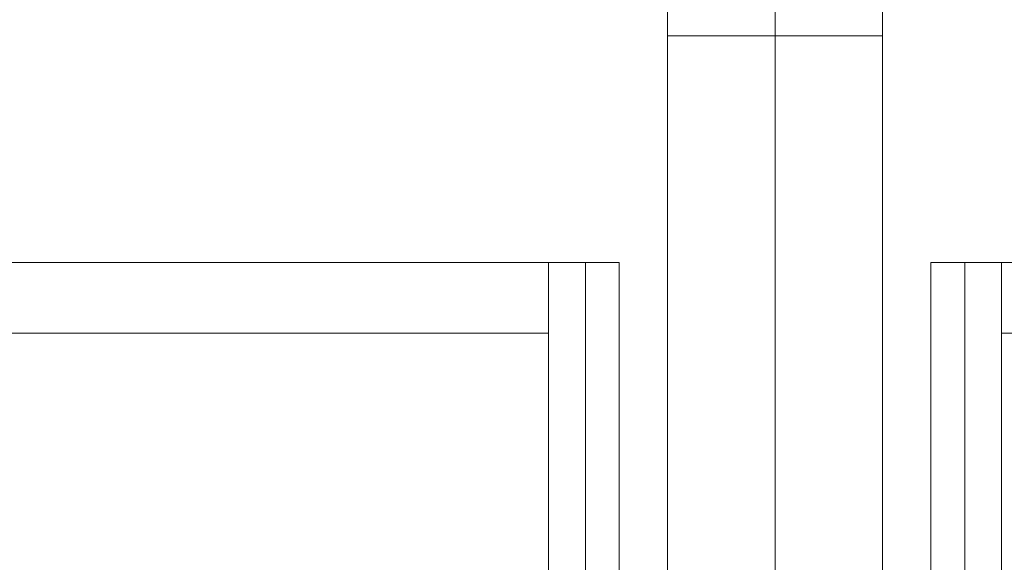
# Model space of a CAD drawing. Header units: inches. Extents: x -412 to -304, y -62 to 18.
# Tile 748 of 809: x -381.3 to -374.45, y 10.7 to 14.47. Entities that reach past the tile are written whole.
import ezdxf

# ---------------------------------------------------------------- set-up
doc = ezdxf.new("R2010")
doc.units = ezdxf.units.IN
doc.header["$LTSCALE"] = 32
doc.header["$MEASUREMENT"] = 0
for name, color, linetype, lineweight in [('Drawing', 7, 'Continuous', 18), ('Metal_1', 7, 'Continuous', 18), ('None', 7, 'Continuous', 18), ('TFL_1', 7, 'Continuous', 13), ('Wood_TBDDrawerbox', 7, 'Continuous', 18)]:
    doc.layers.add(name, color=color, linetype=linetype, lineweight=lineweight)

# ---------------------------------------------------------------- blocks, each defined once
blk = doc.blocks.new('Group-1')
at = {"layer": 'Metal_1', "invisible_edges": 13}
for points in [[(12.0197, -12.252, 68.2953), (12.2559, -25.5591, 68.2953), (119.6969, -25.5591, 68.2953), (12.0197, -12.252, 68.2953)], [(119.6969, -25.5591, 68.2953), (119.9331, -12.252, 68.2953), (12.0197, -12.252, 68.2953), (119.6969, -25.5591, 68.2953)], [(12.0197, -12.252, 68.0591), (12.2559, -25.5591, 68.0591), (119.6969, -25.5591, 68.0591), (12.0197, -12.252, 68.0591)], [(119.6969, -25.5591, 68.0591), (119.9331, -12.252, 68.0591), (12.0197, -12.252, 68.0591), (119.6969, -25.5591, 68.0591)]]:
    blk.add_3dface(points, dxfattribs=at)
blk = doc.blocks.new('Group-2')
at = {"layer": 'None'}
blk.add_blockref('Group-1', (0, 0), dxfattribs=at)
blk = doc.blocks.new('Group-3')
at = {"layer": 'None'}
blk.add_blockref('Group-2', (0, 0), dxfattribs=at)
blk = doc.blocks.new('SL Overhead (3D)')
at = {"layer": 'None'}
blk.add_blockref('Group-3', (0, 0), dxfattribs=at)
at = {"layer": 'Drawing', "color": 0, "flags": 1}
for tag in ['Tag', 'Catalog', 'Option1', 'Option2', 'Option3', 'Option4', 'Option5', 'Option6', 'Option7', 'Option8', 'Option9', 'Option10', 'Option11', 'Option12', 'Custom', 'FinishGroup', 'Discount', 'Item2', 'Item3', 'Item6', 'Item8', 'Item9', 'Item10', 'Item12', 'Item13', 'Item16', 'Item18', 'Item19', 'Item20', 'Item21', 'Item22', 'Item23', 'Item24', 'Item25', 'Item1', 'Item4', 'Item5', 'Item7', 'Item11', 'Item14', 'Item15', 'Item17']:
    blk.add_attdef(tag, (-52.521, 19.4184), '', height=0.00709, dxfattribs=at)
blk = doc.blocks.new('Group-6')
at = {"layer": 'TFL_1'}
for points in [[(12.7579, -29.9724, 22.874), (119.1752, -29.9724, 22.874), (119.1752, -12.0197, 22.874), (12.7579, -12.0197, 22.874)], [(12.7579, -12.7874, 7.9921), (119.1752, -12.7874, 7.9921), (119.1752, -29.9724, 7.9921), (12.7579, -29.9724, 7.9921)], [(12.7579, -13.5157, 8.7402), (12.7579, -29.9724, 8.7402), (119.1752, -29.9724, 8.7402), (119.1752, -13.5157, 8.7402)], [(12.7579, -13.5354, 22.126), (119.1752, -13.5354, 22.126), (119.1752, -29.9724, 22.126), (12.7579, -29.9724, 22.126)], [(47.2067, -29.126, 22.126), (47.9547, -29.126, 22.126), (47.9547, -13.5157, 22.126), (47.2067, -13.5157, 22.126)], [(47.2067, -13.5157, 8.7402), (47.9547, -13.5157, 8.7402), (47.9547, -29.126, 8.7402), (47.2067, -29.126, 8.7402)], [(47.9547, -29.126, 22.126), (48.7028, -29.126, 22.126), (48.7028, -13.5157, 22.126), (47.9547, -13.5157, 22.126)], [(47.9547, -13.5157, 8.7402), (48.7028, -13.5157, 8.7402), (48.7028, -29.126, 8.7402), (47.9547, -29.126, 8.7402)], [(47.2067, -15.6417, 13.0866), (47.9547, -15.6417, 13.0866), (47.9547, -15.6417, 9.6299), (47.2067, -15.6417, 9.6299)], [(47.9547, -15.6417, 13.0866), (48.7028, -15.6417, 13.0866), (48.7028, -15.6417, 9.6299), (47.9547, -15.6417, 9.6299)]]:
    blk.add_3dface(points, dxfattribs=at)
for points, invisible_edges in [([(47.2067, -29.126, 22.126), (47.2067, -13.5157, 22.126), (47.2067, -15.4944, 13.2474), (47.2067, -15.5083, 13.2456)], 10), ([(47.2067, -13.5157, 8.7402), (47.2067, -15.5355, 9.4782), (47.2067, -15.5221, 9.474)], 9), ([(47.2067, -15.5355, 9.4782), (47.2067, -13.5157, 8.7402), (47.2067, -29.126, 8.7402)], 9), ([(47.9547, -13.5157, 22.126), (47.9547, -15.5841, 13.2103), (47.9547, -15.5729, 13.2188)], 9), ([(47.9547, -13.5157, 22.126), (47.9547, -15.604, 13.1904), (47.9547, -15.5945, 13.2008)], 9), ([(47.9547, -13.5157, 22.126), (47.9547, -15.6201, 13.1673), (47.9547, -15.6125, 13.1792)], 9), ([(47.9547, -13.5157, 22.126), (47.9547, -15.632, 13.1418), (47.9547, -15.6266, 13.1548)], 9), ([(47.9547, -15.5945, 13.2008), (47.9547, -15.5841, 13.2103), (47.9547, -13.5157, 22.126)], 10), ([(47.9547, -15.5729, 13.2188), (47.9547, -15.561, 13.2264), (47.9547, -13.5157, 22.126)], 10), ([(47.9547, -15.6266, 13.1548), (47.9547, -15.6201, 13.1673), (47.9547, -13.5157, 22.126)], 10), ([(47.9547, -15.6125, 13.1792), (47.9547, -15.604, 13.1904), (47.9547, -13.5157, 22.126)], 10), ([(47.9547, -13.5157, 22.126), (47.9547, -15.561, 13.2264), (47.9547, -15.5485, 13.2329)], 9), ([(47.9547, -13.5157, 22.126), (47.9547, -15.5355, 13.2383), (47.9547, -15.5221, 13.2425)], 9), ([(47.9547, -15.5485, 13.2329), (47.9547, -15.5355, 13.2383), (47.9547, -13.5157, 22.126)], 10), ([(47.9547, -15.6362, 13.1284), (47.9547, -13.5157, 22.126), (47.9547, -29.126, 22.126)], 9), ([(47.9547, -15.6362, 13.1284), (47.9547, -15.632, 13.1418), (47.9547, -13.5157, 22.126)], 10), ([(47.9547, -15.4944, 9.4691), (47.9547, -15.5083, 9.471), (47.9547, -29.126, 8.7402), (47.9547, -13.5157, 8.7402)], 10), ([(47.9547, -29.126, 22.126), (47.9547, -13.5157, 22.126), (47.9547, -15.4944, 13.2474), (47.9547, -15.5083, 13.2456)], 10), ([(47.9547, -13.5157, 8.7402), (47.9547, -15.5355, 9.4782), (47.9547, -15.5221, 9.474)], 9), ([(47.9547, -15.5355, 9.4782), (47.9547, -13.5157, 8.7402), (47.9547, -29.126, 8.7402)], 9), ([(48.7028, -13.5157, 22.126), (48.7028, -15.5841, 13.2103), (48.7028, -15.5729, 13.2188)], 9), ([(48.7028, -13.5157, 22.126), (48.7028, -15.604, 13.1904), (48.7028, -15.5945, 13.2008)], 9), ([(48.7028, -13.5157, 22.126), (48.7028, -15.6201, 13.1673), (48.7028, -15.6125, 13.1792)], 9), ([(48.7028, -13.5157, 22.126), (48.7028, -15.632, 13.1418), (48.7028, -15.6266, 13.1548)], 9), ([(48.7028, -15.5945, 13.2008), (48.7028, -15.5841, 13.2103), (48.7028, -13.5157, 22.126)], 10), ([(48.7028, -15.5729, 13.2188), (48.7028, -15.561, 13.2264), (48.7028, -13.5157, 22.126)], 10), ([(48.7028, -15.6266, 13.1548), (48.7028, -15.6201, 13.1673), (48.7028, -13.5157, 22.126)], 10), ([(48.7028, -15.6125, 13.1792), (48.7028, -15.604, 13.1904), (48.7028, -13.5157, 22.126)], 10), ([(48.7028, -13.5157, 22.126), (48.7028, -15.561, 13.2264), (48.7028, -15.5485, 13.2329)], 9), ([(48.7028, -13.5157, 22.126), (48.7028, -15.5355, 13.2383), (48.7028, -15.5221, 13.2425)], 9), ([(48.7028, -15.5485, 13.2329), (48.7028, -15.5355, 13.2383), (48.7028, -13.5157, 22.126)], 10), ([(48.7028, -15.6362, 13.1284), (48.7028, -13.5157, 22.126), (48.7028, -29.126, 22.126)], 9), ([(48.7028, -15.6362, 13.1284), (48.7028, -15.632, 13.1418), (48.7028, -13.5157, 22.126)], 10), ([(48.7028, -15.4944, 9.4691), (48.7028, -15.5083, 9.471), (48.7028, -29.126, 8.7402), (48.7028, -13.5157, 8.7402)], 10), ([(47.2067, -15.5083, 13.2456), (47.2067, -15.5221, 13.2425), (47.2067, -29.126, 22.126)], 10), ([(47.2067, -29.126, 22.126), (47.2067, -15.5221, 13.2425), (47.2067, -15.5355, 13.2383)], 9), ([(47.2067, -15.5221, 13.2425), (47.9547, -15.5221, 13.2425), (47.9547, -15.5355, 13.2383), (47.2067, -15.5355, 13.2383)], 5), ([(47.2067, -15.5355, 9.4782), (47.9547, -15.5355, 9.4782), (47.9547, -15.5221, 9.474), (47.2067, -15.5221, 9.474)], 5), ([(47.2067, -29.126, 8.7402), (47.2067, -15.5355, 13.2383), (47.2067, -15.5485, 13.2329)], 9), ([(47.2067, -15.5355, 13.2383), (47.2067, -29.126, 8.7402), (47.2067, -29.126, 22.126)], 9), ([(47.2067, -29.126, 8.7402), (47.2067, -15.5485, 9.4836), (47.2067, -15.5355, 9.4782)], 9), ([(47.2067, -15.5355, 13.2383), (47.9547, -15.5355, 13.2383), (47.9547, -15.5485, 13.2329), (47.2067, -15.5485, 13.2329)], 5), ([(47.2067, -15.5485, 9.4836), (47.9547, -15.5485, 9.4836), (47.9547, -15.5355, 9.4782), (47.2067, -15.5355, 9.4782)], 5), ([(47.9547, -15.5083, 9.471), (47.9547, -15.5221, 9.474), (47.9547, -29.126, 8.7402)], 10), ([(47.9547, -15.5083, 13.2456), (47.9547, -15.5221, 13.2425), (47.9547, -29.126, 22.126)], 10), ([(47.9547, -15.5221, 9.474), (47.9547, -15.5355, 9.4782), (47.9547, -29.126, 8.7402)], 10), ([(47.9547, -29.126, 22.126), (47.9547, -15.5221, 13.2425), (47.9547, -15.5355, 13.2383)], 9), ([(47.9547, -15.5221, 13.2425), (48.7028, -15.5221, 13.2425), (48.7028, -15.5355, 13.2383), (47.9547, -15.5355, 13.2383)], 5), ([(47.9547, -15.5355, 9.4782), (48.7028, -15.5355, 9.4782), (48.7028, -15.5221, 9.474), (47.9547, -15.5221, 9.474)], 5), ([(47.9547, -29.126, 8.7402), (47.9547, -15.5355, 9.4782), (47.9547, -15.5485, 9.4836)], 9), ([(47.9547, -29.126, 8.7402), (47.9547, -15.5355, 13.2383), (47.9547, -15.5485, 13.2329)], 9), ([(47.9547, -15.5355, 13.2383), (47.9547, -29.126, 8.7402), (47.9547, -29.126, 22.126)], 9), ([(47.9547, -29.126, 8.7402), (47.9547, -15.5485, 9.4836), (47.9547, -15.5355, 9.4782)], 9), ([(47.9547, -15.5355, 13.2383), (48.7028, -15.5355, 13.2383), (48.7028, -15.5485, 13.2329), (47.9547, -15.5485, 13.2329)], 5), ([(47.9547, -15.5485, 9.4836), (48.7028, -15.5485, 9.4836), (48.7028, -15.5355, 9.4782), (47.9547, -15.5355, 9.4782)], 5), ([(48.7028, -15.5083, 9.471), (48.7028, -15.5221, 9.474), (48.7028, -29.126, 8.7402)], 10), ([(48.7028, -15.5221, 9.474), (48.7028, -15.5355, 9.4782), (48.7028, -29.126, 8.7402)], 10), ([(48.7028, -29.126, 8.7402), (48.7028, -15.5355, 9.4782), (48.7028, -15.5485, 9.4836)], 9), ([(47.2067, -15.5485, 13.2329), (47.2067, -15.561, 13.2264), (47.2067, -29.126, 8.7402)], 10), ([(47.2067, -15.561, 9.4901), (47.2067, -15.5485, 9.4836), (47.2067, -29.126, 8.7402)], 10), ([(47.2067, -15.5485, 13.2329), (47.9547, -15.5485, 13.2329), (47.9547, -15.561, 13.2264), (47.2067, -15.561, 13.2264)], 5), ([(47.2067, -15.561, 9.4901), (47.9547, -15.561, 9.4901), (47.9547, -15.5485, 9.4836), (47.2067, -15.5485, 9.4836)], 5), ([(47.2067, -29.126, 8.7402), (47.2067, -15.561, 13.2264), (47.2067, -15.5729, 13.2188)], 9), ([(47.2067, -29.126, 8.7402), (47.2067, -15.5729, 9.4977), (47.2067, -15.561, 9.4901)], 9), ([(47.2067, -15.561, 13.2264), (47.9547, -15.561, 13.2264), (47.9547, -15.5729, 13.2188), (47.2067, -15.5729, 13.2188)], 5), ([(47.2067, -15.5729, 9.4977), (47.9547, -15.5729, 9.4977), (47.9547, -15.561, 9.4901), (47.2067, -15.561, 9.4901)], 5), ([(47.2067, -15.5729, 13.2188), (47.2067, -15.5841, 13.2103), (47.2067, -29.126, 8.7402)], 10), ([(47.2067, -15.5841, 9.5063), (47.2067, -15.5729, 9.4977), (47.2067, -29.126, 8.7402)], 10), ([(47.2067, -15.5729, 13.2188), (47.9547, -15.5729, 13.2188), (47.9547, -15.5841, 13.2103), (47.2067, -15.5841, 13.2103)], 5), ([(47.2067, -15.5841, 9.5063), (47.9547, -15.5841, 9.5063), (47.9547, -15.5729, 9.4977), (47.2067, -15.5729, 9.4977)], 5), ([(47.2067, -29.126, 8.7402), (47.2067, -15.5841, 13.2103), (47.2067, -15.5945, 13.2008)], 9), ([(47.2067, -15.5945, 9.5158), (47.2067, -15.5841, 9.5063), (47.2067, -29.126, 8.7402)], 10), ([(47.2067, -15.5841, 13.2103), (47.9547, -15.5841, 13.2103), (47.9547, -15.5945, 13.2008), (47.2067, -15.5945, 13.2008)], 5), ([(47.2067, -15.5945, 9.5158), (47.9547, -15.5945, 9.5158), (47.9547, -15.5841, 9.5063), (47.2067, -15.5841, 9.5063)], 5), ([(47.2067, -15.5945, 13.2008), (47.2067, -15.604, 13.1904), (47.2067, -29.126, 8.7402)], 10), ([(47.2067, -29.126, 8.7402), (47.2067, -15.604, 9.5262), (47.2067, -15.5945, 9.5158)], 9), ([(47.2067, -15.5945, 13.2008), (47.9547, -15.5945, 13.2008), (47.9547, -15.604, 13.1904), (47.2067, -15.604, 13.1904)], 5), ([(47.2067, -15.604, 9.5262), (47.9547, -15.604, 9.5262), (47.9547, -15.5945, 9.5158), (47.2067, -15.5945, 9.5158)], 5), ([(47.2067, -29.126, 8.7402), (47.2067, -15.604, 13.1904), (47.2067, -15.6125, 13.1792)], 9), ([(47.2067, -15.6125, 9.5373), (47.2067, -15.604, 9.5262), (47.2067, -29.126, 8.7402)], 10), ([(47.2067, -15.604, 13.1904), (47.9547, -15.604, 13.1904), (47.9547, -15.6125, 13.1792), (47.2067, -15.6125, 13.1792)], 5), ([(47.2067, -15.6125, 9.5373), (47.9547, -15.6125, 9.5373), (47.9547, -15.604, 9.5262), (47.2067, -15.604, 9.5262)], 5), ([(47.9547, -29.126, 8.7402), (47.9547, -15.5485, 9.4836), (47.9547, -15.561, 9.4901)], 9), ([(47.9547, -15.5485, 13.2329), (47.9547, -15.561, 13.2264), (47.9547, -29.126, 8.7402)], 10), ([(47.9547, -15.561, 9.4901), (47.9547, -15.5485, 9.4836), (47.9547, -29.126, 8.7402)], 10), ([(47.9547, -15.5485, 13.2329), (48.7028, -15.5485, 13.2329), (48.7028, -15.561, 13.2264), (47.9547, -15.561, 13.2264)], 5), ([(47.9547, -15.561, 9.4901), (48.7028, -15.561, 9.4901), (48.7028, -15.5485, 9.4836), (47.9547, -15.5485, 9.4836)], 5), ([(47.9547, -15.561, 9.4901), (47.9547, -15.5729, 9.4977), (47.9547, -29.126, 8.7402)], 10), ([(47.9547, -29.126, 8.7402), (47.9547, -15.561, 13.2264), (47.9547, -15.5729, 13.2188)], 9), ([(47.9547, -29.126, 8.7402), (47.9547, -15.5729, 9.4977), (47.9547, -15.561, 9.4901)], 9), ([(47.9547, -15.561, 13.2264), (48.7028, -15.561, 13.2264), (48.7028, -15.5729, 13.2188), (47.9547, -15.5729, 13.2188)], 5), ([(47.9547, -15.5729, 9.4977), (48.7028, -15.5729, 9.4977), (48.7028, -15.561, 9.4901), (47.9547, -15.561, 9.4901)], 5), ([(47.9547, -29.126, 8.7402), (47.9547, -15.5729, 9.4977), (47.9547, -15.5841, 9.5063)], 9), ([(47.9547, -15.5729, 13.2188), (47.9547, -15.5841, 13.2103), (47.9547, -29.126, 8.7402)], 10), ([(47.9547, -15.5841, 9.5063), (47.9547, -15.5729, 9.4977), (47.9547, -29.126, 8.7402)], 10), ([(47.9547, -15.5729, 13.2188), (48.7028, -15.5729, 13.2188), (48.7028, -15.5841, 13.2103), (47.9547, -15.5841, 13.2103)], 5), ([(47.9547, -15.5841, 9.5063), (48.7028, -15.5841, 9.5063), (48.7028, -15.5729, 9.4977), (47.9547, -15.5729, 9.4977)], 5), ([(47.9547, -29.126, 8.7402), (47.9547, -15.5841, 9.5063), (47.9547, -15.5945, 9.5158)], 9), ([(47.9547, -29.126, 8.7402), (47.9547, -15.5841, 13.2103), (47.9547, -15.5945, 13.2008)], 9), ([(47.9547, -15.5945, 9.5158), (47.9547, -15.5841, 9.5063), (47.9547, -29.126, 8.7402)], 10), ([(47.9547, -15.5841, 13.2103), (48.7028, -15.5841, 13.2103), (48.7028, -15.5945, 13.2008), (47.9547, -15.5945, 13.2008)], 5), ([(47.9547, -15.5945, 9.5158), (48.7028, -15.5945, 9.5158), (48.7028, -15.5841, 9.5063), (47.9547, -15.5841, 9.5063)], 5), ([(47.9547, -15.5945, 9.5158), (47.9547, -29.126, 22.126), (47.9547, -29.126, 8.7402)], 9), ([(47.9547, -15.5945, 9.5158), (47.9547, -15.604, 9.5262), (47.9547, -29.126, 22.126)], 10), ([(47.9547, -15.5945, 13.2008), (47.9547, -15.604, 13.1904), (47.9547, -29.126, 8.7402)], 10), ([(47.9547, -29.126, 8.7402), (47.9547, -15.604, 9.5262), (47.9547, -15.5945, 9.5158)], 9), ([(47.9547, -15.5945, 13.2008), (48.7028, -15.5945, 13.2008), (48.7028, -15.604, 13.1904), (47.9547, -15.604, 13.1904)], 5), ([(47.9547, -15.604, 9.5262), (48.7028, -15.604, 9.5262), (48.7028, -15.5945, 9.5158), (47.9547, -15.5945, 9.5158)], 5), ([(47.9547, -29.126, 22.126), (47.9547, -15.604, 9.5262), (47.9547, -15.6125, 9.5373)], 9), ([(47.9547, -29.126, 8.7402), (47.9547, -15.604, 13.1904), (47.9547, -15.6125, 13.1792)], 9), ([(47.9547, -15.6125, 9.5373), (47.9547, -15.604, 9.5262), (47.9547, -29.126, 8.7402)], 10), ([(47.9547, -15.604, 13.1904), (48.7028, -15.604, 13.1904), (48.7028, -15.6125, 13.1792), (47.9547, -15.6125, 13.1792)], 5), ([(47.9547, -15.6125, 9.5373), (48.7028, -15.6125, 9.5373), (48.7028, -15.604, 9.5262), (47.9547, -15.604, 9.5262)], 5), ([(48.7028, -29.126, 8.7402), (48.7028, -15.5485, 9.4836), (48.7028, -15.561, 9.4901)], 9), ([(48.7028, -15.561, 9.4901), (48.7028, -15.5729, 9.4977), (48.7028, -29.126, 8.7402)], 10), ([(48.7028, -29.126, 8.7402), (48.7028, -15.5729, 9.4977), (48.7028, -15.5841, 9.5063)], 9), ([(48.7028, -29.126, 8.7402), (48.7028, -15.5841, 9.5063), (48.7028, -15.5945, 9.5158)], 9), ([(48.7028, -15.5945, 9.5158), (48.7028, -29.126, 22.126), (48.7028, -29.126, 8.7402)], 9), ([(48.7028, -15.5945, 9.5158), (48.7028, -15.604, 9.5262), (48.7028, -29.126, 22.126)], 10), ([(48.7028, -29.126, 22.126), (48.7028, -15.604, 9.5262), (48.7028, -15.6125, 9.5373)], 9), ([(47.2067, -15.6125, 13.1792), (47.2067, -15.6201, 13.1673), (47.2067, -29.126, 8.7402)], 10), ([(47.2067, -29.126, 8.7402), (47.2067, -15.6201, 9.5492), (47.2067, -15.6125, 9.5373)], 9), ([(47.2067, -15.6125, 13.1792), (47.9547, -15.6125, 13.1792), (47.9547, -15.6201, 13.1673), (47.2067, -15.6201, 13.1673)], 5), ([(47.2067, -15.6201, 9.5492), (47.9547, -15.6201, 9.5492), (47.9547, -15.6125, 9.5373), (47.2067, -15.6125, 9.5373)], 5), ([(47.2067, -29.126, 8.7402), (47.2067, -15.6201, 13.1673), (47.2067, -15.6266, 13.1548)], 9), ([(47.2067, -29.126, 8.7402), (47.2067, -15.6266, 9.5617), (47.2067, -15.6201, 9.5492)], 9), ([(47.2067, -15.6201, 13.1673), (47.9547, -15.6201, 13.1673), (47.9547, -15.6266, 13.1548), (47.2067, -15.6266, 13.1548)], 5), ([(47.2067, -15.6266, 9.5617), (47.9547, -15.6266, 9.5617), (47.9547, -15.6201, 9.5492), (47.2067, -15.6201, 9.5492)], 5), ([(47.2067, -15.6266, 13.1548), (47.2067, -15.632, 13.1418), (47.2067, -29.126, 8.7402)], 10), ([(47.2067, -15.632, 9.5747), (47.2067, -15.6266, 9.5617), (47.2067, -29.126, 8.7402)], 10), ([(47.2067, -15.6266, 13.1548), (47.9547, -15.6266, 13.1548), (47.9547, -15.632, 13.1418), (47.2067, -15.632, 13.1418)], 5), ([(47.2067, -15.632, 9.5747), (47.9547, -15.632, 9.5747), (47.9547, -15.6266, 9.5617), (47.2067, -15.6266, 9.5617)], 5), ([(47.2067, -29.126, 8.7402), (47.2067, -15.6362, 9.5881), (47.2067, -15.632, 9.5747)], 9), ([(47.2067, -15.632, 13.1418), (47.2067, -15.6362, 13.1284), (47.2067, -29.126, 8.7402)], 10), ([(47.2067, -15.632, 13.1418), (47.9547, -15.632, 13.1418), (47.9547, -15.6362, 13.1284), (47.2067, -15.6362, 13.1284)], 5), ([(47.2067, -15.6362, 9.5881), (47.9547, -15.6362, 9.5881), (47.9547, -15.632, 9.5747), (47.2067, -15.632, 9.5747)], 5), ([(47.2067, -29.126, 8.7402), (47.2067, -15.6362, 13.1284), (47.2067, -15.6393, 13.1146)], 9), ([(47.2067, -15.6393, 9.6019), (47.2067, -15.6362, 9.5881), (47.2067, -29.126, 8.7402)], 10), ([(47.2067, -15.6362, 13.1284), (47.9547, -15.6362, 13.1284), (47.9547, -15.6393, 13.1146), (47.2067, -15.6393, 13.1146)], 5), ([(47.2067, -15.6393, 9.6019), (47.9547, -15.6393, 9.6019), (47.9547, -15.6362, 9.5881), (47.2067, -15.6362, 9.5881)], 5), ([(47.2067, -29.126, 8.7402), (47.2067, -15.6411, 9.6159), (47.2067, -15.6393, 9.6019)], 9), ([(47.2067, -15.6393, 13.1146), (47.2067, -15.6411, 13.1007), (47.2067, -29.126, 8.7402)], 10), ([(47.2067, -15.6393, 13.1146), (47.9547, -15.6393, 13.1146), (47.9547, -15.6411, 13.1007), (47.2067, -15.6411, 13.1007)], 5), ([(47.2067, -15.6411, 9.6159), (47.9547, -15.6411, 9.6159), (47.9547, -15.6393, 9.6019), (47.2067, -15.6393, 9.6019)], 5), ([(47.2067, -29.126, 8.7402), (47.2067, -15.6411, 13.1007), (47.2067, -15.6417, 13.0866)], 9), ([(47.2067, -15.6417, 9.6299), (47.2067, -15.6411, 9.6159), (47.2067, -29.126, 8.7402)], 10), ([(47.2067, -15.6411, 13.1007), (47.9547, -15.6411, 13.1007), (47.9547, -15.6417, 13.0866), (47.2067, -15.6417, 13.0866)], 1), ([(47.2067, -15.6417, 9.6299), (47.9547, -15.6417, 9.6299), (47.9547, -15.6411, 9.6159), (47.2067, -15.6411, 9.6159)], 4), ([(47.2067, -15.6417, 13.0866), (47.2067, -15.6417, 9.6299), (47.2067, -29.126, 8.7402)], 10), ([(47.9547, -15.6125, 9.5373), (47.9547, -15.6201, 9.5492), (47.9547, -29.126, 22.126)], 10), ([(47.9547, -15.6125, 13.1792), (47.9547, -15.6201, 13.1673), (47.9547, -29.126, 8.7402)], 10), ([(47.9547, -29.126, 8.7402), (47.9547, -15.6201, 9.5492), (47.9547, -15.6125, 9.5373)], 9), ([(47.9547, -15.6125, 13.1792), (48.7028, -15.6125, 13.1792), (48.7028, -15.6201, 13.1673), (47.9547, -15.6201, 13.1673)], 5), ([(47.9547, -15.6201, 9.5492), (48.7028, -15.6201, 9.5492), (48.7028, -15.6125, 9.5373), (47.9547, -15.6125, 9.5373)], 5), ([(47.9547, -15.6201, 9.5492), (47.9547, -15.6266, 9.5617), (47.9547, -29.126, 22.126)], 10), ([(47.9547, -29.126, 8.7402), (47.9547, -15.6201, 13.1673), (47.9547, -15.6266, 13.1548)], 9), ([(47.9547, -29.126, 8.7402), (47.9547, -15.6266, 9.5617), (47.9547, -15.6201, 9.5492)], 9), ([(47.9547, -15.6201, 13.1673), (48.7028, -15.6201, 13.1673), (48.7028, -15.6266, 13.1548), (47.9547, -15.6266, 13.1548)], 5), ([(47.9547, -15.6266, 9.5617), (48.7028, -15.6266, 9.5617), (48.7028, -15.6201, 9.5492), (47.9547, -15.6201, 9.5492)], 5), ([(47.9547, -29.126, 22.126), (47.9547, -15.6266, 9.5617), (47.9547, -15.632, 9.5747)], 9), ([(47.9547, -15.6266, 13.1548), (47.9547, -15.632, 13.1418), (47.9547, -29.126, 8.7402)], 10), ([(47.9547, -15.632, 9.5747), (47.9547, -15.6266, 9.5617), (47.9547, -29.126, 8.7402)], 10), ([(47.9547, -15.6266, 13.1548), (48.7028, -15.6266, 13.1548), (48.7028, -15.632, 13.1418), (47.9547, -15.632, 13.1418)], 5), ([(47.9547, -15.632, 9.5747), (48.7028, -15.632, 9.5747), (48.7028, -15.6266, 9.5617), (47.9547, -15.6266, 9.5617)], 5), ([(47.9547, -15.632, 9.5747), (47.9547, -15.6362, 9.5881), (47.9547, -29.126, 22.126)], 10), ([(47.9547, -29.126, 8.7402), (47.9547, -15.6362, 9.5881), (47.9547, -15.632, 9.5747)], 9), ([(47.9547, -15.632, 13.1418), (47.9547, -15.6362, 13.1284), (47.9547, -29.126, 8.7402)], 10), ([(47.9547, -15.632, 13.1418), (48.7028, -15.632, 13.1418), (48.7028, -15.6362, 13.1284), (47.9547, -15.6362, 13.1284)], 5), ([(47.9547, -15.6362, 9.5881), (48.7028, -15.6362, 9.5881), (48.7028, -15.632, 9.5747), (47.9547, -15.632, 9.5747)], 5), ([(47.9547, -29.126, 22.126), (47.9547, -15.6393, 13.1146), (47.9547, -15.6362, 13.1284)], 9), ([(47.9547, -29.126, 22.126), (47.9547, -15.6362, 9.5881), (47.9547, -15.6393, 9.6019)], 9), ([(47.9547, -29.126, 8.7402), (47.9547, -15.6362, 13.1284), (47.9547, -15.6393, 13.1146)], 9), ([(47.9547, -15.6393, 9.6019), (47.9547, -15.6362, 9.5881), (47.9547, -29.126, 8.7402)], 10), ([(47.9547, -15.6362, 13.1284), (48.7028, -15.6362, 13.1284), (48.7028, -15.6393, 13.1146), (47.9547, -15.6393, 13.1146)], 5), ([(47.9547, -15.6393, 9.6019), (48.7028, -15.6393, 9.6019), (48.7028, -15.6362, 9.5881), (47.9547, -15.6362, 9.5881)], 5), ([(47.9547, -29.126, 22.126), (47.9547, -15.6411, 13.1007), (47.9547, -15.6393, 13.1146)], 9), ([(47.9547, -15.6393, 9.6019), (47.9547, -15.6411, 9.6159), (47.9547, -29.126, 22.126)], 10), ([(47.9547, -29.126, 8.7402), (47.9547, -15.6411, 9.6159), (47.9547, -15.6393, 9.6019)], 9), ([(47.9547, -15.6393, 13.1146), (47.9547, -15.6411, 13.1007), (47.9547, -29.126, 8.7402)], 10), ([(47.9547, -15.6393, 13.1146), (48.7028, -15.6393, 13.1146), (48.7028, -15.6411, 13.1007), (47.9547, -15.6411, 13.1007)], 5), ([(47.9547, -15.6411, 9.6159), (48.7028, -15.6411, 9.6159), (48.7028, -15.6393, 9.6019), (47.9547, -15.6393, 9.6019)], 5), ([(47.9547, -29.126, 22.126), (47.9547, -15.6411, 9.6159), (47.9547, -15.6417, 9.6299)], 9), ([(47.9547, -15.6417, 13.0866), (47.9547, -15.6411, 13.1007), (47.9547, -29.126, 22.126)], 10), ([(47.9547, -29.126, 8.7402), (47.9547, -15.6411, 13.1007), (47.9547, -15.6417, 13.0866)], 9), ([(47.9547, -15.6417, 9.6299), (47.9547, -15.6411, 9.6159), (47.9547, -29.126, 8.7402)], 10), ([(47.9547, -15.6411, 13.1007), (48.7028, -15.6411, 13.1007), (48.7028, -15.6417, 13.0866), (47.9547, -15.6417, 13.0866)], 1), ([(47.9547, -15.6417, 9.6299), (48.7028, -15.6417, 9.6299), (48.7028, -15.6411, 9.6159), (47.9547, -15.6411, 9.6159)], 4), ([(47.9547, -15.6417, 9.6299), (47.9547, -15.6417, 13.0866), (47.9547, -29.126, 22.126)], 10), ([(47.9547, -15.6417, 13.0866), (47.9547, -15.6417, 9.6299), (47.9547, -29.126, 8.7402)], 10), ([(48.7028, -15.6125, 9.5373), (48.7028, -15.6201, 9.5492), (48.7028, -29.126, 22.126)], 10), ([(48.7028, -15.6201, 9.5492), (48.7028, -15.6266, 9.5617), (48.7028, -29.126, 22.126)], 10), ([(48.7028, -29.126, 22.126), (48.7028, -15.6266, 9.5617), (48.7028, -15.632, 9.5747)], 9), ([(48.7028, -15.632, 9.5747), (48.7028, -15.6362, 9.5881), (48.7028, -29.126, 22.126)], 10), ([(48.7028, -29.126, 22.126), (48.7028, -15.6393, 13.1146), (48.7028, -15.6362, 13.1284)], 9), ([(48.7028, -29.126, 22.126), (48.7028, -15.6362, 9.5881), (48.7028, -15.6393, 9.6019)], 9), ([(48.7028, -29.126, 22.126), (48.7028, -15.6411, 13.1007), (48.7028, -15.6393, 13.1146)], 9), ([(48.7028, -15.6393, 9.6019), (48.7028, -15.6411, 9.6159), (48.7028, -29.126, 22.126)], 10), ([(48.7028, -29.126, 22.126), (48.7028, -15.6411, 9.6159), (48.7028, -15.6417, 9.6299)], 9), ([(48.7028, -15.6417, 13.0866), (48.7028, -15.6411, 13.1007), (48.7028, -29.126, 22.126)], 10), ([(48.7028, -15.6417, 9.6299), (48.7028, -15.6417, 13.0866), (48.7028, -29.126, 22.126)], 10)]:
    blk.add_3dface(points, dxfattribs=dict(at, invisible_edges=invisible_edges))
blk = doc.blocks.new('Group-9')
at = {"layer": 'Wood_TBDDrawerbox'}
for points, invisible_edges in [([(13.5846, -17.2165, 10.2953), (13.3287, -17.2165, 10.2953), (13.3287, -17.2165, 10.5315), (46.6358, -17.2165, 10.5315)], 8), ([(46.3799, -17.2165, 10.2953), (13.5846, -17.2165, 10.2953), (46.6358, -17.2165, 10.5315)], 11), ([(46.3799, -17.2165, 10.2953), (46.3799, -17.2165, 10.0394), (13.5846, -17.2165, 10.0394), (13.5846, -17.2165, 10.2953)], 8), ([(46.3799, -17.2165, 9.5276), (46.3799, -17.2165, 10.2953), (46.6358, -17.2165, 10.2953), (46.3799, -17.2165, 9.5276)], 12), ([(46.872, -17.2165, 9.5276), (46.3799, -17.2165, 9.5276), (46.6358, -17.2165, 10.2953), (46.872, -17.2165, 9.5276)], 14), ([(46.6358, -17.2165, 10.5709), (46.3799, -17.2165, 10.5709), (46.3799, -17.2165, 13.3071), (46.6358, -17.2165, 10.5709)], 12), ([(46.6358, -17.2165, 10.5709), (46.3799, -17.2165, 13.3071), (46.872, -17.2165, 13.3071), (46.6358, -17.2165, 10.5709)], 13), ([(46.6358, -17.2165, 10.5315), (46.6358, -17.2165, 10.2953), (46.3799, -17.2165, 10.2953)], 8), ([(46.3799, -28.7323, 10.2953), (46.3799, -17.2165, 10.2953), (46.6358, -17.2165, 10.2953), (46.6358, -28.9882, 10.2953)], 8), ([(46.872, -17.2165, 9.5276), (46.6358, -17.2165, 10.2953), (46.6358, -17.2165, 10.5709), (46.872, -17.2165, 9.5276)], 13), ([(46.872, -17.2165, 13.3071), (46.872, -17.2165, 9.5276), (46.6358, -17.2165, 10.5709), (46.872, -17.2165, 13.3071)], 14)]:
    blk.add_3dface(points, dxfattribs=dict(at, invisible_edges=invisible_edges))
for points in [[(13.3287, -28.9882, 10.5315), (46.6358, -28.9882, 10.5315), (46.6358, -17.2165, 10.5315), (13.3287, -17.2165, 10.5315)], [(13.5846, -17.2165, 13.3071), (46.3799, -17.2165, 13.3071), (46.3799, -17.7087, 13.3071), (13.5846, -17.7087, 13.3071)], [(13.5846, -17.2165, 10.5709), (46.3799, -17.2165, 10.5709), (46.3799, -17.7087, 10.5709), (13.5846, -17.7087, 10.5709)], [(13.5846, -17.2165, 10.5709), (13.5846, -17.2165, 13.3071), (46.3799, -17.2165, 13.3071), (46.3799, -17.2165, 10.5709)], [(13.5846, -17.2165, 10.0394), (46.3799, -17.2165, 10.0394), (46.3799, -28.7323, 10.0394), (13.5846, -28.7323, 10.0394)], [(46.3799, -17.2165, 9.5276), (46.3799, -29.2244, 9.5276), (46.872, -29.2244, 9.5276), (46.872, -17.2165, 9.5276)], [(46.3799, -17.2165, 10.2953), (46.3799, -29.2244, 10.2953), (46.3799, -29.2244, 9.5276), (46.3799, -17.2165, 9.5276)], [(46.6358, -17.2165, 10.2953), (46.6358, -29.2244, 10.2953), (46.3799, -29.2244, 10.2953), (46.3799, -17.2165, 10.2953)], [(46.3799, -17.2165, 10.5709), (46.3799, -29.2244, 10.5709), (46.6358, -29.2244, 10.5709), (46.6358, -17.2165, 10.5709)], [(46.3799, -17.2165, 13.3071), (46.3799, -29.2244, 13.3071), (46.3799, -29.2244, 10.5709), (46.3799, -17.2165, 10.5709)], [(46.872, -17.2165, 13.3071), (46.872, -29.2244, 13.3071), (46.3799, -29.2244, 13.3071), (46.3799, -17.2165, 13.3071)], [(46.3799, -17.2165, 10.5709), (46.3799, -17.2165, 13.3071), (46.3799, -17.7087, 13.3071), (46.3799, -17.7087, 10.5709)], [(46.3799, -17.2165, 10.0394), (46.3799, -17.2165, 10.2953), (46.3799, -28.7323, 10.2953), (46.3799, -28.7323, 10.0394)], [(46.6358, -17.2165, 10.5709), (46.6358, -29.2244, 10.5709), (46.6358, -29.2244, 10.2953), (46.6358, -17.2165, 10.2953)], [(46.6358, -17.2165, 10.2953), (46.6358, -17.2165, 10.5315), (46.6358, -28.9882, 10.5315), (46.6358, -28.9882, 10.2953)], [(46.872, -17.2165, 9.5276), (46.872, -29.2244, 9.5276), (46.872, -17.2165, 9.5276)], [(46.872, -17.2165, 9.5276), (46.872, -29.2244, 9.5276), (46.872, -29.2244, 9.5276)], [(46.872, -17.2165, 9.5276), (46.872, -29.2244, 9.5276), (46.872, -29.2244, 13.3071), (46.872, -17.2165, 13.3071)], [(46.3799, -17.7087, 10.5709), (46.3799, -17.7087, 13.3071), (13.5846, -17.7087, 13.3071), (13.5846, -17.7087, 10.5709)]]:
    blk.add_3dface(points, dxfattribs=at)
blk = doc.blocks.new('Group-10')
at = {"layer": 'Wood_TBDDrawerbox'}
for points, invisible_edges in [([(13.5846, -17.2165, 16.9882), (13.3287, -17.2165, 16.9882), (13.3287, -17.2165, 17.2244), (46.6358, -17.2165, 17.2244)], 8), ([(46.3799, -17.2165, 16.9882), (13.5846, -17.2165, 16.9882), (46.6358, -17.2165, 17.2244)], 11), ([(46.3799, -17.2165, 16.9882), (46.3799, -17.2165, 16.7323), (13.5846, -17.2165, 16.7323), (13.5846, -17.2165, 16.9882)], 8), ([(46.3799, -17.2165, 16.2205), (46.3799, -17.2165, 16.9882), (46.6358, -17.2165, 16.9882), (46.3799, -17.2165, 16.2205)], 12), ([(46.872, -17.2165, 16.2205), (46.3799, -17.2165, 16.2205), (46.6358, -17.2165, 16.9882), (46.872, -17.2165, 16.2205)], 14), ([(46.6358, -17.2165, 17.2638), (46.3799, -17.2165, 17.2638), (46.3799, -17.2165, 20), (46.6358, -17.2165, 17.2638)], 12), ([(46.6358, -17.2165, 17.2638), (46.3799, -17.2165, 20), (46.872, -17.2165, 20), (46.6358, -17.2165, 17.2638)], 13), ([(46.6358, -17.2165, 17.2244), (46.6358, -17.2165, 16.9882), (46.3799, -17.2165, 16.9882)], 8), ([(46.3799, -28.7323, 16.9882), (46.3799, -17.2165, 16.9882), (46.6358, -17.2165, 16.9882), (46.6358, -28.9882, 16.9882)], 8), ([(46.872, -17.2165, 16.2205), (46.6358, -17.2165, 16.9882), (46.6358, -17.2165, 17.2638), (46.872, -17.2165, 16.2205)], 13), ([(46.872, -17.2165, 20), (46.872, -17.2165, 16.2205), (46.6358, -17.2165, 17.2638), (46.872, -17.2165, 20)], 14)]:
    blk.add_3dface(points, dxfattribs=dict(at, invisible_edges=invisible_edges))
for points in [[(13.3287, -28.9882, 17.2244), (46.6358, -28.9882, 17.2244), (46.6358, -17.2165, 17.2244), (13.3287, -17.2165, 17.2244)], [(13.5846, -17.2165, 20), (46.3799, -17.2165, 20), (46.3799, -17.7087, 20), (13.5846, -17.7087, 20)], [(13.5846, -17.2165, 17.2638), (46.3799, -17.2165, 17.2638), (46.3799, -17.7087, 17.2638), (13.5846, -17.7087, 17.2638)], [(13.5846, -17.2165, 17.2638), (13.5846, -17.2165, 20), (46.3799, -17.2165, 20), (46.3799, -17.2165, 17.2638)], [(13.5846, -17.2165, 16.7323), (46.3799, -17.2165, 16.7323), (46.3799, -28.7323, 16.7323), (13.5846, -28.7323, 16.7323)], [(46.3799, -17.2165, 16.2205), (46.3799, -29.2244, 16.2205), (46.872, -29.2244, 16.2205), (46.872, -17.2165, 16.2205)], [(46.3799, -17.2165, 16.9882), (46.3799, -29.2244, 16.9882), (46.3799, -29.2244, 16.2205), (46.3799, -17.2165, 16.2205)], [(46.6358, -17.2165, 16.9882), (46.6358, -29.2244, 16.9882), (46.3799, -29.2244, 16.9882), (46.3799, -17.2165, 16.9882)], [(46.3799, -17.2165, 17.2638), (46.3799, -29.2244, 17.2638), (46.6358, -29.2244, 17.2638), (46.6358, -17.2165, 17.2638)], [(46.3799, -17.2165, 20), (46.3799, -29.2244, 20), (46.3799, -29.2244, 17.2638), (46.3799, -17.2165, 17.2638)], [(46.872, -17.2165, 20), (46.872, -29.2244, 20), (46.3799, -29.2244, 20), (46.3799, -17.2165, 20)], [(46.3799, -17.2165, 17.2638), (46.3799, -17.2165, 20), (46.3799, -17.7087, 20), (46.3799, -17.7087, 17.2638)], [(46.3799, -17.2165, 16.7323), (46.3799, -17.2165, 16.9882), (46.3799, -28.7323, 16.9882), (46.3799, -28.7323, 16.7323)], [(46.6358, -17.2165, 17.2638), (46.6358, -29.2244, 17.2638), (46.6358, -29.2244, 16.9882), (46.6358, -17.2165, 16.9882)], [(46.6358, -17.2165, 16.9882), (46.6358, -17.2165, 17.2244), (46.6358, -28.9882, 17.2244), (46.6358, -28.9882, 16.9882)], [(46.872, -17.2165, 16.2205), (46.872, -29.2244, 16.2205), (46.872, -17.2165, 16.2205)], [(46.872, -17.2165, 16.2205), (46.872, -29.2244, 16.2205), (46.872, -29.2244, 16.2205)], [(46.872, -17.2165, 16.2205), (46.872, -29.2244, 16.2205), (46.872, -29.2244, 20), (46.872, -17.2165, 20)], [(46.3799, -17.7087, 17.2638), (46.3799, -17.7087, 20), (13.5846, -17.7087, 20), (13.5846, -17.7087, 17.2638)]]:
    blk.add_3dface(points, dxfattribs=at)
blk = doc.blocks.new('Group-12')
at = {"layer": 'Wood_TBDDrawerbox'}
for points, invisible_edges in [([(49.0374, -17.2165, 9.5276), (49.5295, -17.2165, 9.5276), (49.2736, -17.2165, 10.2953), (49.0374, -17.2165, 9.5276)], 14), ([(49.0374, -17.2165, 9.5276), (49.2736, -17.2165, 10.2953), (49.2736, -17.2165, 10.5709), (49.0374, -17.2165, 9.5276)], 13), ([(49.0374, -17.2165, 18.8976), (49.0374, -17.2165, 9.5276), (49.2736, -17.2165, 10.5709), (49.0374, -17.2165, 18.8976)], 14), ([(49.2736, -17.2165, 10.5709), (49.5295, -17.2165, 18.8976), (49.0374, -17.2165, 18.8976), (49.2736, -17.2165, 10.5709)], 13), ([(49.5295, -17.2165, 9.5276), (49.5295, -17.2165, 10.2953), (49.2736, -17.2165, 10.2953), (49.5295, -17.2165, 9.5276)], 12), ([(49.2736, -17.2165, 10.5709), (49.5295, -17.2165, 10.5709), (49.5295, -17.2165, 18.8976), (49.2736, -17.2165, 10.5709)], 12), ([(49.5295, -17.2165, 10.2953), (49.2736, -17.2165, 10.2953), (49.2736, -17.2165, 10.5315), (82.5807, -17.2165, 10.5315)], 8), ([(49.2736, -28.9882, 10.2953), (49.2736, -17.2165, 10.2953), (49.5295, -17.2165, 10.2953), (49.5295, -28.7323, 10.2953)], 8), ([(82.3248, -17.2165, 10.2953), (49.5295, -17.2165, 10.2953), (82.5807, -17.2165, 10.5315)], 11), ([(82.3248, -17.2165, 10.2953), (82.3248, -17.2165, 10.0394), (49.5295, -17.2165, 10.0394), (49.5295, -17.2165, 10.2953)], 8)]:
    blk.add_3dface(points, dxfattribs=dict(at, invisible_edges=invisible_edges))
for points in [[(49.0374, -17.2165, 9.5276), (49.0374, -29.2244, 9.5276), (49.0374, -17.2165, 9.5276)], [(49.0374, -17.2165, 9.5276), (49.0374, -29.2244, 9.5276), (49.0374, -29.2244, 9.5276)], [(49.5295, -17.2165, 9.5276), (49.5295, -29.2244, 9.5276), (49.0374, -29.2244, 9.5276), (49.0374, -17.2165, 9.5276)], [(49.0374, -17.2165, 18.8976), (49.0374, -29.2244, 18.8976), (49.5295, -29.2244, 18.8976), (49.5295, -17.2165, 18.8976)], [(49.0374, -17.2165, 9.5276), (49.0374, -29.2244, 9.5276), (49.0374, -29.2244, 18.8976), (49.0374, -17.2165, 18.8976)], [(49.2736, -17.2165, 10.2953), (49.2736, -29.2244, 10.2953), (49.5295, -29.2244, 10.2953), (49.5295, -17.2165, 10.2953)], [(49.2736, -17.2165, 10.5709), (49.2736, -29.2244, 10.5709), (49.2736, -29.2244, 10.2953), (49.2736, -17.2165, 10.2953)], [(49.5295, -17.2165, 10.5709), (49.5295, -29.2244, 10.5709), (49.2736, -29.2244, 10.5709), (49.2736, -17.2165, 10.5709)], [(49.2736, -28.9882, 10.2953), (49.2736, -28.9882, 10.5315), (49.2736, -17.2165, 10.5315), (49.2736, -17.2165, 10.2953)], [(49.2736, -28.9882, 10.5315), (82.5807, -28.9882, 10.5315), (82.5807, -17.2165, 10.5315), (49.2736, -17.2165, 10.5315)], [(49.5295, -17.2165, 10.2953), (49.5295, -29.2244, 10.2953), (49.5295, -29.2244, 9.5276), (49.5295, -17.2165, 9.5276)], [(49.5295, -17.2165, 18.8976), (49.5295, -29.2244, 18.8976), (49.5295, -29.2244, 10.5709), (49.5295, -17.2165, 10.5709)], [(49.5295, -17.2165, 18.8976), (82.3248, -17.2165, 18.8976), (82.3248, -17.7087, 18.8976), (49.5295, -17.7087, 18.8976)], [(49.5295, -17.2165, 10.5709), (82.3248, -17.2165, 10.5709), (82.3248, -17.7087, 10.5709), (49.5295, -17.7087, 10.5709)], [(49.5295, -17.7087, 10.5709), (49.5295, -17.7087, 18.8976), (49.5295, -17.2165, 18.8976), (49.5295, -17.2165, 10.5709)], [(49.5295, -17.2165, 10.5709), (49.5295, -17.2165, 18.8976), (82.3248, -17.2165, 18.8976), (82.3248, -17.2165, 10.5709)], [(49.5295, -28.7323, 10.0394), (49.5295, -28.7323, 10.2953), (49.5295, -17.2165, 10.2953), (49.5295, -17.2165, 10.0394)], [(49.5295, -17.2165, 10.0394), (82.3248, -17.2165, 10.0394), (82.3248, -28.7323, 10.0394), (49.5295, -28.7323, 10.0394)], [(82.3248, -17.7087, 10.5709), (82.3248, -17.7087, 18.8976), (49.5295, -17.7087, 18.8976), (49.5295, -17.7087, 10.5709)]]:
    blk.add_3dface(points, dxfattribs=at)
blk = doc.blocks.new('Group-15')
at = {"layer": 'None'}
for name in ['Group-6', 'Group-9', 'Group-10', 'Group-12']:
    blk.add_blockref(name, (0, 0), dxfattribs=at)
blk = doc.blocks.new('SL Hanging Credenza (3D)')
at = {"layer": 'None'}
blk.add_blockref('Group-15', (0, 0), dxfattribs=at)
at = {"layer": 'Drawing', "color": 0, "flags": 1}
for tag in ['Tag', 'Catalog', 'Option1', 'Option2', 'Option3', 'Option4', 'Option5', 'Option6', 'Option7', 'Option8', 'Option9', 'Option10', 'Option11', 'Option12', 'Custom', 'FinishGroup', 'Discount', 'Item2', 'Item3', 'Item6', 'Item8', 'Item9', 'Item10', 'Item12', 'Item13', 'Item16', 'Item18', 'Item19', 'Item20', 'Item21', 'Item22', 'Item23', 'Item24', 'Item25', 'Item1', 'Item4', 'Item5', 'Item7', 'Item11', 'Item14', 'Item15', 'Item17']:
    blk.add_attdef(tag, (-52.5308, 13.8239), '', height=0.00709, dxfattribs=at)

msp = doc.modelspace()

# ---------------------------------------------------------------- block references
at = {"layer": 'Drawing'}
for name in ['SL Hanging Credenza (3D)', 'SL Overhead (3D)']:
    msp.add_blockref(name, (-424, 30), dxfattribs=at)

doc.saveas('drawing.dxf')
